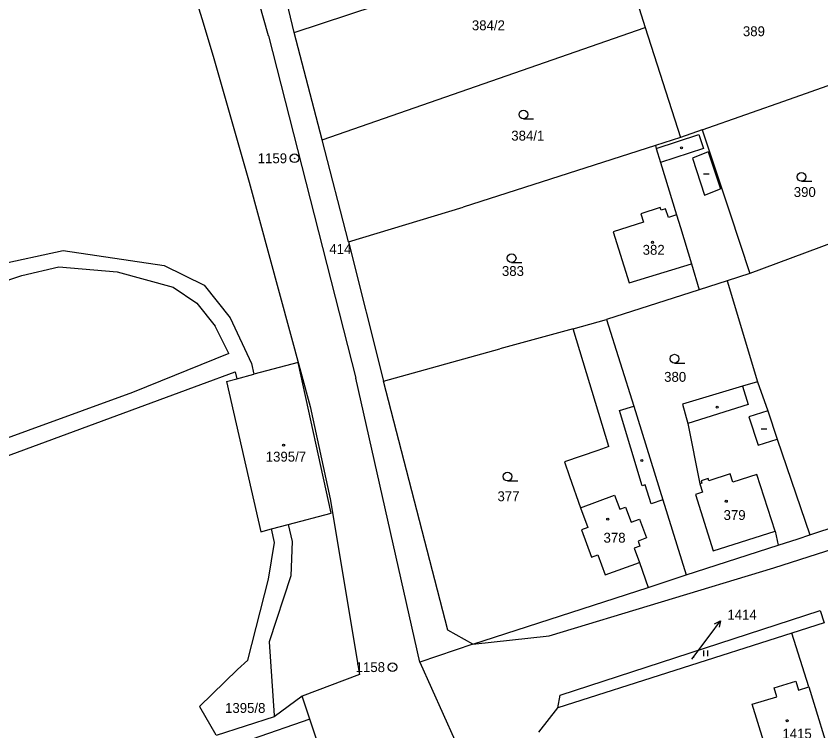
# Model space of a CAD drawing. Extents: x -736345 to -729997, y -1130177 to -1122501.
# Drawn here: x -733513 to -733374.4, y -1126333.8 to -1126210.8 of the extents above; entities that cross this region are included whole.
import ezdxf

# ---------------------------------------------------------------- set-up
doc = ezdxf.new("R2010")
doc.units = 0
for name, color, linetype in [('Vrstva 1', 7, 'Continuous'), ('Vrstva 16', 7, 'Continuous'), ('Vrstva 17', 7, 'Continuous'), ('Vrstva 18', 7, 'Continuous'), ('Vrstva 19', 7, 'Continuous'), ('Vrstva 25', 7, 'Continuous'), ('Vrstva 4', 7, 'Continuous')]:
    doc.layers.add(name, color=color, linetype=linetype)

msp = doc.modelspace()

# ---------------------------------------------------------------- linework, layer by layer
at = {"layer": 'Vrstva 1'}
for points in [[(-733469.58, -1126214.15), (-733480.18, -1126176.6)], [(-733465.15, -1126213.61), (-733472.14, -1126184.18)], [(-733488.18, -1126188.18), (-733481.02, -1126211.15)], [(-733408.51, -1126200.48), (-733404.68, -1126212.7)], [(-733465.15, -1126213.61), (-733446.29, -1126207.31)], [(-733481.02, -1126211.15), (-733479.1, -1126217.69)], [(-733460.32, -1126232.09), (-733465.15, -1126213.61)], [(-733460.32, -1126232.09), (-733404.68, -1126212.7)], [(-733404.68, -1126212.7), (-733398.56, -1126231.67)], [(-733469.58, -1126214.15), (-733454.53, -1126273.12)], [(-733479.1, -1126217.69), (-733472.89, -1126239.35)], [(-733379.83, -1126225.06), (-733372.33, -1126222.42)], [(-733394.84, -1126230.36), (-733379.83, -1126225.06)], [(-733398.56, -1126231.67), (-733402.91, -1126233.06)], [(-733394.84, -1126230.36), (-733398.56, -1126231.67)], [(-733394.84, -1126230.36), (-733390.09, -1126244.66)], [(-733455.75, -1126249.61), (-733460.32, -1126232.09)], [(-733402.91, -1126233.06), (-733436.04, -1126243.63)], [(-733402.91, -1126233.06), (-733402.75, -1126233.58)], [(-733402.75, -1126233.58), (-733402.01, -1126235.99)], [(-733402.01, -1126235.99), (-733399.28, -1126244.97)], [(-733472.89, -1126239.35), (-733462.37, -1126277.98)], [(-733455.75, -1126249.61), (-733436.04, -1126243.63)], [(-733402.09, -1126243.71), (-733405.44, -1126244.78)], [(-733401.92, -1126244.2), (-733402.09, -1126243.71)], [(-733401.17, -1126243.94), (-733401.92, -1126244.2)], [(-733400.66, -1126245.44), (-733401.17, -1126243.94)], [(-733405.44, -1126244.78), (-733404.97, -1126246.25)], [(-733399.28, -1126244.97), (-733400.66, -1126245.44)], [(-733390.09, -1126244.66), (-733386.64, -1126255.07)], [(-733404.97, -1126246.25), (-733410.18, -1126247.91)], [(-733410.18, -1126247.91), (-733407.44, -1126256.71)], [(-733455.75, -1126249.61), (-733449.76, -1126273.6)], [(-733369.83, -1126248.82), (-733386.64, -1126255.07)], [(-733516.63, -1126253.66), (-733504.91, -1126251.14)], [(-733504.91, -1126251.14), (-733487.52, -1126253.67)], [(-733487.52, -1126253.67), (-733480.65, -1126257.07)], [(-733407.44, -1126256.71), (-733396.69, -1126253.41)], [(-733396.69, -1126253.41), (-733395.39, -1126257.89)], [(-733512.04, -1126255.4), (-733505.67, -1126253.95)], [(-733505.67, -1126253.95), (-733495.61, -1126254.77)], [(-733495.61, -1126254.77), (-733485.96, -1126257.42)], [(-733386.64, -1126255.07), (-733390.57, -1126256.34)], [(-733533.68, -1126262.71), (-733512.04, -1126255.4)], [(-733390.57, -1126256.34), (-733395.39, -1126257.89)], [(-733390.57, -1126256.34), (-733385.33, -1126273.71)], [(-733485.96, -1126257.42), (-733481.88, -1126260.16)], [(-733480.65, -1126257.07), (-733476.17, -1126262.71)], [(-733395.39, -1126257.89), (-733411.31, -1126263)], [(-733481.88, -1126260.16), (-733478.77, -1126264.16)], [(-733476.17, -1126262.71), (-733472.48, -1126270.59)], [(-733417.08, -1126264.58), (-733411.31, -1126263)], [(-733411.31, -1126263), (-733406.6, -1126277.89)], [(-733476.39, -1126268.82), (-733478.77, -1126264.16)], [(-733417.08, -1126264.58), (-733429.69, -1126268.02)], [(-733410.91, -1126284.86), (-733417.08, -1126264.58)], [(-733476.39, -1126268.82), (-733492.98, -1126275.59)], [(-733449.76, -1126273.6), (-733429.69, -1126268.02)], [(-733464.46, -1126270.38), (-733472.06, -1126272.41)], [(-733458.75, -1126296.35), (-733464.46, -1126270.38)], [(-733472.48, -1126270.59), (-733472.06, -1126272.41)], [(-733481.2, -1126274.16), (-733475.28, -1126271.98)], [(-733476.8, -1126273.68), (-733475, -1126273.2)], [(-733475.28, -1126271.98), (-733475, -1126273.2)], [(-733475, -1126273.2), (-733472.06, -1126272.41)], [(-733443.5, -1126321.99), (-733454.53, -1126273.12)], [(-733518.79, -1126288.02), (-733481.2, -1126274.16)], [(-733476.8, -1126273.68), (-733470.88, -1126299.53)], [(-733438.66, -1126316.47), (-733449.76, -1126273.6)], [(-733387.89, -1126274.48), (-733398.26, -1126277.58)], [(-733385.33, -1126273.71), (-733387.89, -1126274.48)], [(-733385.33, -1126273.71), (-733383.52, -1126278.69)], [(-733492.98, -1126275.59), (-733519.68, -1126285.26)], [(-733462.37, -1126277.98), (-733458.96, -1126293.88)], [(-733406.6, -1126277.89), (-733401.65, -1126294.06)], [(-733398.26, -1126277.58), (-733397.32, -1126280.89)], [(-733383.52, -1126278.69), (-733381.93, -1126283.58)], [(-733397.32, -1126280.89), (-733395.27, -1126291.28)], [(-733381.93, -1126283.58), (-733376.31, -1126300.09)], [(-733412.83, -1126285.56), (-733418.55, -1126287.5)], [(-733410.91, -1126284.86), (-733412.83, -1126285.56)], [(-733418.55, -1126287.5), (-733417.69, -1126290.02)], [(-733417.69, -1126290.02), (-733415.79, -1126295.39)], [(-733395.27, -1126291.28), (-733394.8, -1126292.71)], [(-733458.96, -1126293.88), (-733453.87, -1126324.13)], [(-733401.65, -1126294.06), (-733397.61, -1126306.93)], [(-733394.8, -1126292.71), (-733396, -1126293.1)], [(-733396, -1126293.1), (-733392.93, -1126302.81)], [(-733376.31, -1126300.09), (-733355.75, -1126293.27)], [(-733415.79, -1126295.39), (-733414.53, -1126298.83)], [(-733466.15, -1126298.29), (-733458.75, -1126296.35)], [(-733470.88, -1126299.53), (-733469.05, -1126299.05)], [(-733469.05, -1126299.05), (-733466.15, -1126298.29)], [(-733468.51, -1126301.4), (-733469.05, -1126299.05)], [(-733466.15, -1126298.29), (-733465.47, -1126301.24)], [(-733414.53, -1126298.83), (-733415.62, -1126299.23)], [(-733415.62, -1126299.23), (-733413.9, -1126303.9)], [(-733392.93, -1126302.81), (-733382.3, -1126299.42)], [(-733382.3, -1126299.42), (-733381.76, -1126301.86)], [(-733381.76, -1126301.86), (-733378.31, -1126300.75)], [(-733378.31, -1126300.75), (-733376.31, -1126300.09)], [(-733469.54, -1126307.72), (-733468.51, -1126301.4)], [(-733465.47, -1126301.24), (-733465.7, -1126307.15)], [(-733397.61, -1126306.93), (-733381.76, -1126301.86)], [(-733413.9, -1126303.9), (-733412.82, -1126303.51)], [(-733412.82, -1126303.51), (-733411.57, -1126306.93)], [(-733411.57, -1126306.93), (-733405.62, -1126304.8)], [(-733405.62, -1126304.8), (-733404.16, -1126309.12)], [(-733473.12, -1126321.65), (-733469.54, -1126307.72)], [(-733465.7, -1126307.15), (-733469.47, -1126318.5)], [(-733404.16, -1126309.12), (-733397.61, -1126306.93)], [(-733434.37, -1126318.91), (-733404.16, -1126309.12)], [(-733419.33, -1126327.68), (-733374.52, -1126313.07)], [(-733374.52, -1126313.07), (-733373.84, -1126315.21)], [(-733373.84, -1126315.21), (-733379.43, -1126316.99)], [(-733434.37, -1126318.91), (-733438.66, -1126316.47)], [(-733379.43, -1126316.99), (-733419.69, -1126329.84)], [(-733376.5, -1126326.25), (-733379.43, -1126316.99)], [(-733469.47, -1126318.5), (-733468.58, -1126331.15)], [(-733434.37, -1126318.91), (-733443.5, -1126321.99)], [(-733474.89, -1126323.27), (-733473.12, -1126321.65)], [(-733443.5, -1126321.99), (-733437.43, -1126335.43)], [(-733481.45, -1126329.62), (-733474.89, -1126323.27)], [(-733453.87, -1126324.13), (-733463.76, -1126327.82)], [(-733382.44, -1126326.4), (-733378.74, -1126325.26)], [(-733378.74, -1126325.26), (-733378.27, -1126326.8)], [(-733381.97, -1126327.93), (-733382.44, -1126326.4)], [(-733378.27, -1126326.8), (-733376.5, -1126326.25)], [(-733463.76, -1126327.82), (-733468.56, -1126331.39)], [(-733462.45, -1126331.77), (-733463.76, -1126327.82)], [(-733419.69, -1126329.84), (-733419.33, -1126327.68)], [(-733386.23, -1126329.23), (-733381.97, -1126327.93)], [(-733481.45, -1126329.62), (-733478.63, -1126334.51)], [(-733422.99, -1126334.05), (-733419.69, -1126329.84)], [(-733382.11, -1126342.56), (-733386.23, -1126329.23)], [(-733468.56, -1126331.39), (-733478.58, -1126334.6)], [(-733468.58, -1126331.15), (-733468.56, -1126331.39)], [(-733462.45, -1126331.77), (-733482.29, -1126338.66)], [(-733459.58, -1126340.41), (-733462.45, -1126331.77)]]:
    msp.add_lwpolyline(points, dxfattribs=at)
at = {"layer": 'Vrstva 16'}
msp.add_lwpolyline([(-733396.62, -1126321.49), (-733393.5, -1126317.27)], dxfattribs=at)
at = {"layer": 'Vrstva 25'}
for points in [[(-733425.65, -1126228.45), (-733423.9, -1126228.45)], [(-733394.63, -1126237.93), (-733393.63, -1126237.93)], [(-733377.73, -1126239.2), (-733375.98, -1126239.2)], [(-733427.67, -1126253.19), (-733425.92, -1126253.19)], [(-733399.61, -1126270.49), (-733397.86, -1126270.49)], [(-733384.71, -1126281.82), (-733383.71, -1126281.82)], [(-733428.38, -1126290.79), (-733426.63, -1126290.79)], [(-733393.5, -1126317.27), (-733391.712, -1126314.862)], [(-733392.709, -1126315.367), (-733391.712, -1126314.862), (-733391.907, -1126315.963)], [(-733394.556, -1126320.972), (-733394.556, -1126319.967)], [(-733393.863, -1126320.972), (-733393.863, -1126319.967)]]:
    msp.add_lwpolyline(points, dxfattribs=at)
for centre, radius in [((-733425.65, -1126227.7), 0.75), ((-733398.42, -1126233.44), 0.175), ((-733465.07, -1126235.24), 0.75), ((-733465.07, -1126235.24), 0.032), ((-733377.73, -1126238.45), 0.75), ((-733403.39, -1126249.71), 0.175), ((-733427.67, -1126252.44), 0.75), ((-733399.61, -1126269.74), 0.75), ((-733392.26, -1126278.1), 0.175), ((-733466.95, -1126284.63), 0.175), ((-733405.25, -1126287.25), 0.175), ((-733428.38, -1126290.04), 0.75), ((-733390.69, -1126294.29), 0.175), ((-733411.12, -1126297.37), 0.175), ((-733448.2, -1126322.84), 0.75), ((-733448.2, -1126322.84), 0.032), ((-733380.21, -1126332.06), 0.175)]:
    msp.add_circle(centre, radius, dxfattribs=at)
at = {"layer": 'Vrstva 4'}
for points in [[(-733402.75, -1126233.58), (-733395.42, -1126231.14)], [(-733395.42, -1126231.14), (-733394.62, -1126233.55)], [(-733394.62, -1126233.55), (-733402.01, -1126235.99)], [(-733393.8, -1126234.14), (-733396.51, -1126235.2)], [(-733393.8, -1126234.14), (-733391.71, -1126240.48)], [(-733396.51, -1126235.2), (-733394.43, -1126241.57)], [(-733394.43, -1126241.57), (-733391.71, -1126240.48)], [(-733399.28, -1126244.97), (-733398.61, -1126247.17)], [(-733398.61, -1126247.17), (-733396.69, -1126253.41)], [(-733387.89, -1126274.48), (-733386.95, -1126277.62)], [(-733409.11, -1126278.68), (-733406.6, -1126277.89)], [(-733405.17, -1126291.62), (-733409.11, -1126278.68)], [(-733386.95, -1126277.62), (-733397.32, -1126280.89)], [(-733383.52, -1126278.69), (-733386.79, -1126279.77)], [(-733386.79, -1126279.77), (-733385.19, -1126284.65)], [(-733385.19, -1126284.65), (-733381.93, -1126283.58)], [(-733390.05, -1126289.57), (-733393.71, -1126290.77)], [(-733389.58, -1126291.02), (-733390.05, -1126289.57)], [(-733385.41, -1126289.66), (-733389.58, -1126291.02)], [(-733382.3, -1126299.42), (-733385.41, -1126289.66)], [(-733394.93, -1126291.17), (-733395.27, -1126291.28)], [(-733393.83, -1126290.38), (-733395.05, -1126290.78)], [(-733395.05, -1126290.78), (-733394.93, -1126291.17)], [(-733393.71, -1126290.77), (-733393.83, -1126290.38)], [(-733404.66, -1126291.47), (-733405.17, -1126291.62)], [(-733403.66, -1126294.74), (-733404.66, -1126291.47)], [(-733415.79, -1126295.39), (-733409.95, -1126293.22)], [(-733409.95, -1126293.22), (-733409.04, -1126295.67)], [(-733401.65, -1126294.06), (-733403.66, -1126294.74)], [(-733409.04, -1126295.67), (-733408.04, -1126295.3)], [(-733408.04, -1126295.3), (-733407.08, -1126297.9)], [(-733382.52, -1126305.74), (-733352.56, -1126296.18)], [(-733407.08, -1126297.9), (-733405.62, -1126297.36)], [(-733405.62, -1126297.36), (-733404.43, -1126300.6)], [(-733404.43, -1126300.6), (-733405.88, -1126301.13)], [(-733405.56, -1126302), (-733406.55, -1126302.37)], [(-733406.55, -1126302.37), (-733405.62, -1126304.8)], [(-733405.88, -1126301.13), (-733405.56, -1126302)], [(-733421.18, -1126317.47), (-733382.52, -1126305.74)], [(-733434.37, -1126318.91), (-733421.18, -1126317.47)], [(-733376.5, -1126326.25), (-733372.42, -1126339.57)]]:
    msp.add_lwpolyline(points, dxfattribs=at)

# ---------------------------------------------------------------- texts
at = {"layer": 'Vrstva 16'}
msp.add_text('1414', height=1.7, dxfattribs=at).set_placement((-733390.51, -1126314.66))
at = {"layer": 'Vrstva 17'}
for s, p in [('1159', (-733471.411, -1126236.09)), ('1158', (-733454.541, -1126323.69))]:
    msp.add_text(s, height=1.7, dxfattribs=at).set_placement(p)
at = {"layer": 'Vrstva 18'}
for s, height, p in [('384/2', 1.7, (-733434.52, -1126213.2)), ('389', 1.7, (-733387.83, -1126214.22)), ('384/1', 1.7, (-733427.73, -1126232.2)), ('390', 1.7, (-733379.07, -1126241.9)), ('414', 1.7, (-733459.08, -1126251.71)), ('383', 1.7, (-733429.34, -1126255.5)), ('380', 1.7, (-733401.4, -1126273.72)), ('377', 1.7, (-733430.11, -1126294.27)), ('1414', 0.1, (-733396.42, -1126321.29)), ('1395/8', 1.7, (-733477.04, -1126330.72))]:
    msp.add_text(s, height=height, dxfattribs=at).set_placement(p)
at = {"layer": 'Vrstva 19'}
for s, p in [('382', (-733405.1, -1126251.85)), ('1395/7', (-733470.03, -1126287.46)), ('379', (-733391.16, -1126297.51)), ('378', (-733411.84, -1126301.41)), ('1415', (-733381.03, -1126335.15))]:
    msp.add_text(s, height=1.7, dxfattribs=at).set_placement(p)

doc.saveas('drawing.dxf')
